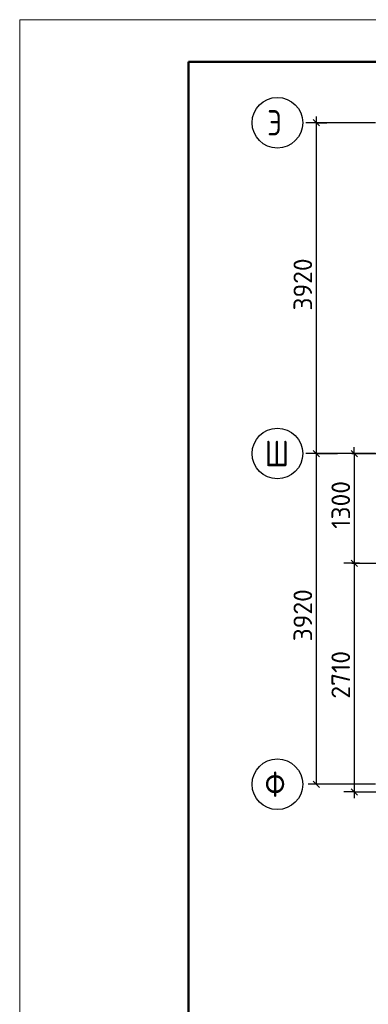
# Model space of a CAD drawing. Header units: millimetres. Extents: x 40580 to 1930067, y -240640 to 81020.
# Tile 584 of 656: x 1417043 to 1421170, y -221519 to -209850. Entities that reach past the tile are written whole.
import ezdxf

# ---------------------------------------------------------------- set-up
doc = ezdxf.new("R2010")
doc.units = ezdxf.units.MM
doc.linetypes.add('______5', pattern=[1100, 800, -100, 100, -100])
doc.linetypes.add('CENTER', pattern=[2, 1.25, -0.25, 0.25, -0.25])
doc.layers.add('Standard', color=7, linetype='Continuous', lineweight=25)
doc.layers.add('ОСИ', color=7, linetype='CENTER', lineweight=15)
doc.styles.add('ISOCPEUR', font='isocpeur.ttf')

msp = doc.modelspace()

# ---------------------------------------------------------------- linework, layer by layer
at = {"layer": 'Standard', "color": 251, "linetype": 'Continuous', "lineweight": -3, "true_color": 0x656565, "transparency": 33554687}
for p, q in [((1420554.7, -211071.2), (1420429.7, -211071.2)), ((1420763.9, -211071.2), (1420493.4, -211071.2)), ((1420554.7, -211071.2), (1420679.7, -211071.2)), ((1420554.7, -214991.2), (1420429.7, -214991.2)), ((1420554.7, -214991.2), (1420679.7, -214991.2)), ((1420680.5, -214991.2), (1420805.5, -214991.2)), ((1421066.3, -214991.2), (1420941.3, -214991.2)), ((1420973.3, -214991.2), (1421473.3, -214991.2)), ((1421003.8, -216291.2), (1420878.8, -216291.2)), ((1421066.3, -216291.2), (1420941.3, -216291.2)), ((1421003.8, -216291.2), (1421128.8, -216291.2)), ((1421003.8, -216291.2), (1421128.8, -216291.2)), ((1421003.8, -219001.2), (1420878.8, -219001.2)), ((1421003.8, -219001.2), (1421128.8, -219001.2))]:
    msp.add_line(p, q, dxfattribs=at)
at = {"layer": 'Standard', "color": 7, "linetype": 'Continuous', "lineweight": 25, "transparency": 33554687}
for p, q in [((1420592.2, -211108.7), (1420517.2, -211033.7)), ((1420592.2, -215028.7), (1420517.2, -214953.7)), ((1420966.3, -214953.7), (1421041.3, -215028.7)), ((1420966.3, -216253.7), (1421041.3, -216328.7)), ((1420966.3, -216253.7), (1421041.3, -216328.7)), ((1420592.2, -218948.7), (1420517.2, -218873.7)), ((1420966.3, -218963.7), (1421041.3, -219038.7))]:
    msp.add_line(p, q, dxfattribs=at)
at = {"layer": 'Standard', "color": 7, "linetype": 'Continuous', "lineweight": -3, "transparency": 33554687}
for p, q in [((1420554.7, -211071.2), (1420554.7, -210996.2)), ((1420554.7, -214991.2), (1420554.7, -211071.2)), ((1421003.8, -214991.2), (1421003.8, -214916.2)), ((1420554.7, -218911.2), (1420554.7, -214991.2)), ((1421003.8, -214991.2), (1421003.8, -216291.2)), ((1421003.8, -216291.2), (1421003.8, -216366.2)), ((1421003.8, -216291.2), (1421003.8, -219001.2)), ((1421003.8, -219001.2), (1421003.8, -219076.2))]:
    msp.add_line(p, q, dxfattribs=at)
at = {"layer": 'Standard', "color": 7, "linetype": 'Continuous', "lineweight": 13, "transparency": 33554687}
msp.add_lwpolyline([(1417042.7, -239549.7), (1438042.7, -239549.7), (1438042.7, -209849.7), (1417042.7, -209849.7), (1417042.7, -239549.7)], close=True, dxfattribs=at)
at = {"layer": 'Standard', "color": 7, "linetype": 'Continuous', "lineweight": 50, "transparency": 33554687}
msp.add_lwpolyline([(1419042.7, -210349.7), (1437542.7, -210349.7), (1437542.7, -239049.7), (1419042.7, -239049.7), (1419042.7, -210349.7)], close=True, dxfattribs=at)
at = {"layer": 'Standard', "color": 251, "linetype": 'Continuous', "lineweight": -3, "true_color": 0x656565, "transparency": 33554687}
for points in [[(1420763.9, -214991.2), (1420746.9, -214991.2), (1420746.9, -214991.2), (1420493.4, -214991.2)], [(1420973.3, -216291.2), (1421354.7, -216291.2), (1421354.7, -216291.2), (1422126.6, -216291.2)], [(1421003.8, -216291.2), (1421020.8, -216291.2), (1421020.8, -216291.2), (1422557.1, -216291.2)], [(1421003.8, -219001.2), (1423811.5, -219001.2), (1423811.5, -219001.2), (1426628.8, -219001.2)]]:
    msp.add_lwpolyline(points, dxfattribs=at)
at = {"layer": 'ОСИ', "color": 8, "linetype": '______5', "lineweight": -3, "transparency": 33554687}
for p, q in [((1428956.6, -211071.2), (1420393.4, -211071.2)), ((1428956.6, -214991.2), (1420393.4, -214991.2)), ((1428956.6, -218911.2), (1420393.4, -218911.2))]:
    msp.add_line(p, q, dxfattribs=at)
at = {"layer": 'ОСИ', "color": 7, "linetype": 'Continuous', "lineweight": -3, "transparency": 33554687}
for centre in [(1420093.4, -211071.2), (1420093.4, -214991.2), (1420093.4, -218911.2)]:
    msp.add_circle(centre, 300, dxfattribs=at)

# ---------------------------------------------------------------- texts
at = {"layer": 'Standard', "color": 7, "linetype": 'Continuous', "lineweight": 25, "transparency": 33554687, "char_height": 220, "attachment_point": 7, "rotation": 90, "style": 'ISOCPEUR'}
for s, insert, width in [('3920', (1420504.7, -213297.1), 657.046), ('1300', (1420953.7, -215883.6), 610.171), ('3920', (1420504.7, -217217.1), 657.058), ('2710', (1420953.7, -217896.4), 625.741)]:
    msp.add_mtext(s, dxfattribs=dict(at, insert=insert, width=width))
at = {"layer": 'ОСИ', "color": 7, "linetype": 'Continuous', "lineweight": 25, "transparency": 33554687, "char_height": 300, "attachment_point": 7, "style": 'ISOCPEUR'}
for s, insert, width in [('\\W0.80;Э', (1419973.4, -211221.2), 359.83), ('\\W0.83;Ш', (1419943.4, -215141.2), 425), ('\\W0.83;Ф', (1419943.4, -219061.2), 425)]:
    msp.add_mtext(s, dxfattribs=dict(at, insert=insert, width=width))

doc.saveas('drawing.dxf')
